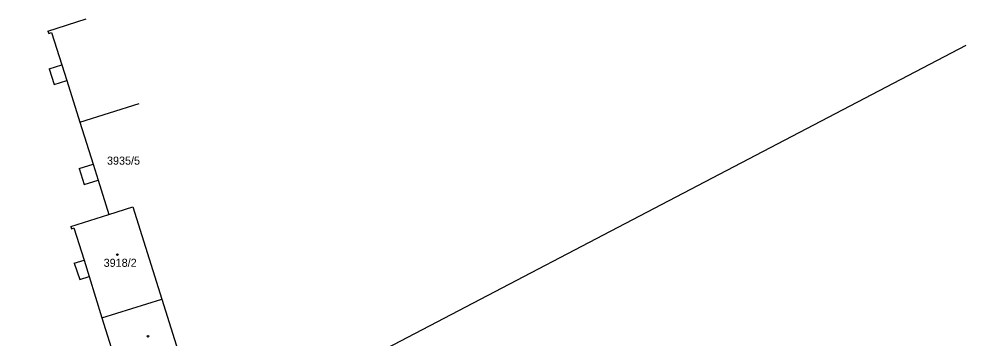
# Model space of a CAD drawing. Extents: x -735092 to -733385, y -1122435 to -1118992.
# Drawn here: x -734207.2 to -734007.8, y -1121160.5 to -1121093.3 of the extents above; entities that cross this region are included whole.
import ezdxf

# ---------------------------------------------------------------- set-up
doc = ezdxf.new("R2010")
doc.units = 0
for name, color, linetype in [('Vrstva 1', 7, 'Continuous'), ('Vrstva 12', 7, 'Continuous'), ('Vrstva 19', 7, 'Continuous'), ('Vrstva 25', 7, 'Continuous'), ('Vrstva 4', 7, 'Continuous')]:
    doc.layers.add(name, color=color, linetype=linetype)

msp = doc.modelspace()

# ---------------------------------------------------------------- linework, layer by layer
at = {"layer": 'Vrstva 1'}
for points in [[(-734201.14, -1121095.88), (-734193.1, -1121093.34)], [(-734201.14, -1121095.88), (-734200.97, -1121096.41)], [(-734200.97, -1121096.41), (-734200.37, -1121096.22)], [(-734200.37, -1121096.22), (-734198.24, -1121102.97)], [(-734200.91, -1121103.81), (-734198.24, -1121102.97)], [(-734200.91, -1121103.81), (-734199.85, -1121107.17)], [(-734199.85, -1121107.17), (-734197.18, -1121106.32)], [(-734197.18, -1121106.32), (-734194.41, -1121115.09)], [(-734194.41, -1121115.09), (-734181.92, -1121111.14)], [(-734194.41, -1121115.09), (-734191.62, -1121123.9)], [(-734194.58, -1121124.84), (-734191.62, -1121123.9)], [(-734194.58, -1121124.84), (-734193.52, -1121128.17)], [(-734193.52, -1121128.17), (-734190.57, -1121127.24)], [(-734190.57, -1121127.24), (-734188.28, -1121134.48)], [(-734196.35, -1121137.02), (-734188.28, -1121134.48)], [(-734188.28, -1121134.48), (-734183.24, -1121132.89)], [(-734183.24, -1121132.89), (-734177.13, -1121152.31)], [(-734196.35, -1121137.02), (-734196.2, -1121137.49)], [(-734196.2, -1121137.49), (-734195.66, -1121137.32)], [(-734195.66, -1121137.32), (-734193.53, -1121144.14)], [(-734195.61, -1121144.76), (-734193.53, -1121144.14)], [(-734195.61, -1121144.76), (-734194.44, -1121148.18)], [(-734194.44, -1121148.18), (-734192.47, -1121147.56)], [(-734192.47, -1121147.56), (-734189.78, -1121156.22)], [(-734189.78, -1121156.22), (-734177.13, -1121152.31)], [(-734177.13, -1121152.31), (-734171.01, -1121171.74)], [(-734189.78, -1121156.22), (-734187.06, -1121164.96)]]:
    msp.add_lwpolyline(points, dxfattribs=at)
at = {"layer": 'Vrstva 12'}
msp.add_lwpolyline([(-734359.03, -1121282.41), (-734007.75, -1121098.86)], dxfattribs=at)
at = {"layer": 'Vrstva 25'}
for centre in [(-734186.52, -1121142.95), (-734180.05, -1121160.12)]:
    msp.add_circle(centre, 0.175, dxfattribs=at)
at = {"layer": 'Vrstva 4'}
for points in [[(-734198.24, -1121102.97), (-734197.18, -1121106.32)], [(-734191.62, -1121123.9), (-734190.57, -1121127.24)], [(-734193.53, -1121144.14), (-734192.47, -1121147.56)]]:
    msp.add_lwpolyline(points, dxfattribs=at)

# ---------------------------------------------------------------- texts
at = {"layer": 'Vrstva 19'}
for s, p in [('3935/5', (-734188.7, -1121124.01)), ('3918/2', (-734189.4, -1121145.51))]:
    msp.add_text(s, height=1.7, dxfattribs=at).set_placement(p)

doc.saveas('drawing.dxf')
